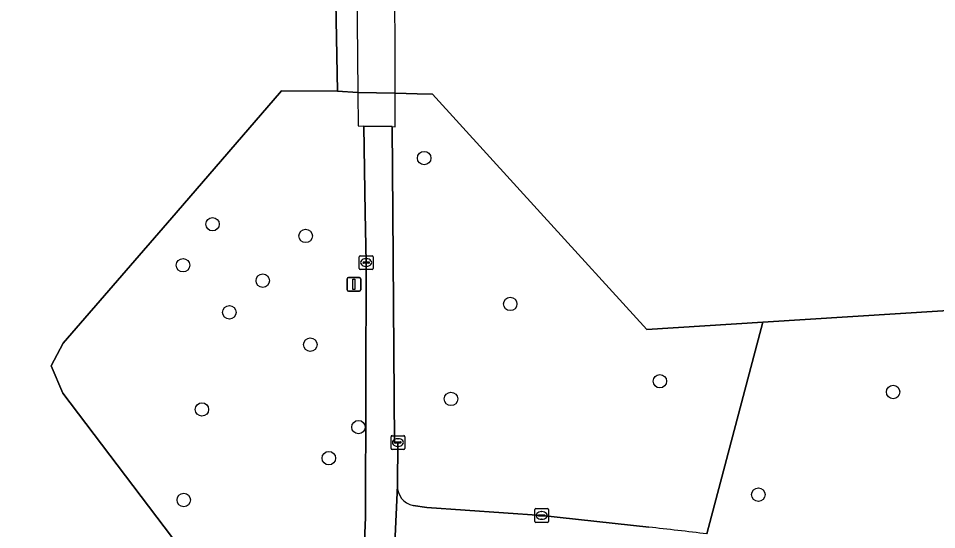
# Model space of a CAD drawing. Extents: x 160732 to 162107, y 387428 to 388479.
# Drawn here: x 160852 to 160918.9, y 387976.9 to 388014.2 of the extents above; entities that cross this region are included whole.
import ezdxf

# ---------------------------------------------------------------- set-up
doc = ezdxf.new("R2010")
doc.units = 0
for name, color, linetype in [('IMGEO_Boom', 7, 'Continuous'), ('IMGEO_Dek', 7, 'Continuous'), ('IMGEO_Groenvoorziening', 7, 'Continuous'), ('IMGEO_Kolk', 7, 'Continuous'), ('IMGEO_Lichtmast', 7, 'Continuous'), ('IMGEO_Meer_plas_ven_vijver', 7, 'Continuous'), ('IMGEO_Voetpad_gesloten', 7, 'Continuous')]:
    doc.layers.add(name, color=color, linetype=linetype)

msp = doc.modelspace()

# ---------------------------------------------------------------- linework, layer by layer
at = {"layer": 'IMGEO_Boom'}
for centre in [(160881.524, 388003.993), (160866.105, 387999.169), (160872.888, 387998.315), (160863.955, 387996.178), (160869.761, 387995.053), (160867.33, 387992.747), (160887.797, 387993.358), (160873.229, 387990.391), (160898.696, 387987.728), (160915.688, 387986.943), (160883.475, 387986.435), (160865.333, 387985.667), (160876.734, 387984.379), (160874.576, 387982.118), (160905.87, 387979.457), (160864.006, 387979.071)]:
    msp.add_circle(centre, 0.489, dxfattribs=at)
at = {"layer": 'IMGEO_Dek'}
msp.add_lwpolyline([(160879.39, 388018.949), (160879.385, 388021.764), (160876.664, 388021.741), (160876.599, 388019.135), (160876.695, 388008.778), (160876.719, 388006.337), (160877.116, 388006.329), (160879.203, 388006.285), (160879.413, 388006.281), (160879.409, 388008.733)], close=True, dxfattribs=at)
at = {"layer": 'IMGEO_Groenvoorziening'}
for points in [[(160902.126, 387976.591), (160906.196, 387992.021), (160897.751, 387991.489), (160890, 388000), (160882.131, 388008.64), (160881.008, 388008.678), (160879.409, 388008.733), (160876.695, 388008.778), (160875.217, 388008.867), (160871.139, 388008.888), (160863.449, 388000), (160855.223, 387990.492), (160854.358, 387988.839), (160855.199, 387986.853), (160867.134, 387971.083), (160865.265, 387929.026), (160867.075, 387928.962), (160867.133, 387930.262), (160876.713, 387930.33), (160875.633, 387932.106)], [(160876.958, 387970.435), (160877.057, 387972.961), (160877.131, 387974.862), (160877.247, 387977.825), (160877.298, 387996.374), (160877.232, 388000), (160877.116, 388006.329), (160879.203, 388006.285), (160879.249, 388000), (160879.373, 387983.26), (160879.607, 387983.257), (160879.576, 387980.121)], [(160988.743, 387997.226), (160906.196, 387992.021), (160902.126, 387976.591)], [(160880.714, 387978.657), (160881.71, 387978.518), (160890.088, 387977.937), (160897.883, 387977.086)]]:
    msp.add_lwpolyline(points, dxfattribs=at)
for centre, radius, start, end in [((160881.033, 387980.079), 1.458, 178.36233, 257.35512), ((160877.212, 387781.469), 196.706, 82.72365, 83.96794)]:
    msp.add_arc(centre, radius, start, end, dxfattribs=at)
at = {"layer": 'IMGEO_Kolk'}
for p, q in [((160876.796, 387995.948), (160876.796, 387996.8)), ((160876.871, 387996.874), (160877.723, 387996.874)), ((160877.284, 387996.654), (160877.309, 387996.654)), ((160877.797, 387996.8), (160877.797, 387995.948)), ((160877.055, 387996.368), (160877.055, 387996.38)), ((160877.493, 387996.331), (160877.095, 387996.331)), ((160877.098, 387996.417), (160877.496, 387996.417)), ((160877.307, 387996.094), (160877.282, 387996.094)), ((160877.539, 387996.38), (160877.539, 387996.368)), ((160877.723, 387995.874), (160876.871, 387995.874)), ((160879.107, 387982.831), (160879.107, 387983.683)), ((160879.182, 387983.757), (160880.034, 387983.757)), ((160879.366, 387983.251), (160879.366, 387983.263)), ((160879.804, 387983.214), (160879.406, 387983.214)), ((160879.409, 387983.3), (160879.807, 387983.3)), ((160879.595, 387983.537), (160879.62, 387983.537)), ((160879.85, 387983.263), (160879.85, 387983.251)), ((160880.108, 387983.683), (160880.108, 387982.831)), ((160880.034, 387982.757), (160879.182, 387982.757)), ((160879.618, 387982.977), (160879.593, 387982.977)), ((160889.587, 387977.513), (160889.587, 387978.365)), ((160889.662, 387978.439), (160890.514, 387978.439)), ((160889.846, 387977.933), (160889.846, 387977.945)), ((160890.284, 387977.896), (160889.886, 387977.896)), ((160889.889, 387977.982), (160890.287, 387977.982)), ((160890.075, 387978.219), (160890.1, 387978.219)), ((160890.33, 387977.945), (160890.33, 387977.933)), ((160890.588, 387978.365), (160890.588, 387977.513)), ((160890.514, 387977.439), (160889.662, 387977.439)), ((160890.098, 387977.659), (160890.073, 387977.659))]:
    msp.add_line(p, q, dxfattribs=at)
for points in [[(160876.796, 387995.948), (160876.796, 387996.8)], [(160876.871, 387996.874), (160877.723, 387996.874)], [(160877.797, 387996.8), (160877.797, 387995.948)], [(160877.723, 387995.874), (160876.871, 387995.874)], [(160879.107, 387982.831), (160879.107, 387983.683)], [(160879.182, 387983.757), (160880.034, 387983.757)], [(160880.108, 387983.683), (160880.108, 387982.831)], [(160880.034, 387982.757), (160879.182, 387982.757)], [(160889.587, 387977.513), (160889.587, 387978.365)], [(160889.662, 387978.439), (160890.514, 387978.439)], [(160890.588, 387978.365), (160890.588, 387977.513)], [(160890.514, 387977.439), (160889.662, 387977.439)]]:
    msp.add_lwpolyline(points, dxfattribs=at)
for centre, radius, start, end in [((160876.873, 387996.798), 0.0765, 91.55205, 178.44795), ((160876.873, 387996.798), 0.0765, 91.55205, 178.44795), ((160877.721, 387996.798), 0.0765, 1.55205, 88.44795), ((160877.721, 387996.798), 0.0765, 1.55205, 88.44795), ((160876.873, 387995.95), 0.0765, 181.55205, 268.44795), ((160876.873, 387995.95), 0.0765, 181.55205, 268.44795), ((160877.095, 387996.377), 0.0403, 85.87752, 175.75265), ((160877.092, 387996.367), 0.0366, 178.93798, 274.71019), ((160877.496, 387996.374), 0.043, 264.86636, 352.45326), ((160877.5, 387996.379), 0.0386, 1.73085, 96.63898), ((160877.721, 387995.95), 0.0765, 271.55205, 358.44795), ((160877.721, 387995.95), 0.0765, 271.55205, 358.44795), ((160879.184, 387983.681), 0.0765, 91.55205, 178.44795), ((160879.184, 387983.681), 0.0765, 91.55205, 178.44795), ((160879.406, 387983.26), 0.0403, 85.87752, 175.75265), ((160879.403, 387983.25), 0.0366, 178.93798, 274.71019), ((160879.807, 387983.257), 0.043, 264.86636, 352.45326), ((160879.811, 387983.262), 0.0386, 1.73085, 96.63898), ((160880.032, 387983.681), 0.0765, 1.55205, 88.44795), ((160880.032, 387983.681), 0.0765, 1.55205, 88.44795), ((160879.184, 387982.833), 0.0765, 181.55205, 268.44795), ((160879.184, 387982.833), 0.0765, 181.55205, 268.44795), ((160880.032, 387982.833), 0.0765, 271.55205, 358.44795), ((160880.032, 387982.833), 0.0765, 271.55205, 358.44795), ((160889.664, 387978.363), 0.0765, 91.55205, 178.44795), ((160889.664, 387978.363), 0.0765, 91.55205, 178.44795), ((160889.886, 387977.942), 0.0403, 85.87752, 175.75265), ((160889.883, 387977.932), 0.0366, 178.93798, 274.71019), ((160890.287, 387977.939), 0.043, 264.86636, 352.45326), ((160890.291, 387977.944), 0.0386, 1.73085, 96.63898), ((160890.512, 387978.363), 0.0765, 1.55205, 88.44795), ((160890.512, 387978.363), 0.0765, 1.55205, 88.44795), ((160889.664, 387977.515), 0.0765, 181.55205, 268.44795), ((160889.664, 387977.515), 0.0765, 181.55205, 268.44795), ((160890.512, 387977.515), 0.0765, 271.55205, 358.44795), ((160890.512, 387977.515), 0.0765, 271.55205, 358.44795)]:
    msp.add_arc(centre, radius, start, end, dxfattribs=at)
for centre, major_axis, ratio, start_param, end_param in [((160877.283, 387996.374), (-0.387, 0.002), 0.722429, 4.712389, 7.853982), ((160877.308, 387996.374), (-0.39, 0.002), 0.717154, 1.570796, 4.712389), ((160879.594, 387983.257), (-0.387, 0.002), 0.722429, 4.712389, 7.853982), ((160879.619, 387983.257), (-0.39, 0.002), 0.717154, 1.570796, 4.712389), ((160890.074, 387977.939), (-0.387, 0.002), 0.722429, 4.712389, 7.853982), ((160890.099, 387977.939), (-0.39, 0.002), 0.717154, 1.570796, 4.712389)]:
    msp.add_ellipse(centre, major_axis=major_axis, ratio=ratio, start_param=start_param, end_param=end_param, dxfattribs=at)
at = {"layer": 'IMGEO_Lichtmast'}
for p, q in [((160876.01, 387995.294), (160876.8, 387995.294)), ((160876.8, 387995.294), (160876.01, 387995.294)), ((160875.91, 387994.394), (160875.91, 387995.194)), ((160875.91, 387995.194), (160875.91, 387994.394)), ((160876.9, 387995.194), (160876.9, 387994.394)), ((160876.9, 387994.394), (160876.9, 387995.194)), ((160876.8, 387994.294), (160876.01, 387994.294)), ((160876.01, 387994.294), (160876.8, 387994.294))]:
    msp.add_line(p, q, dxfattribs=at)
msp.add_lwpolyline([(160876.33, 387995.169), (160876.48, 387995.169), (160876.48, 387994.419), (160876.33, 387994.419), (160876.33, 387995.169)], dxfattribs=at)
for centre, start, end in [((160876.01, 387995.194), 90, 180), ((160876.01, 387995.194), 90, 180), ((160876.8, 387995.194), 0, 90), ((160876.8, 387995.194), 360, 90), ((160876.01, 387994.394), 180, 270), ((160876.01, 387994.394), 180, 270), ((160876.8, 387994.394), 270, 0), ((160876.8, 387994.394), 270, 0)]:
    msp.add_arc(centre, 0.1, start, end, dxfattribs=at)
at = {"layer": 'IMGEO_Meer_plas_ven_vijver'}
for points in [[(160875.217, 388008.867), (160875.013, 388019.233), (160871.252, 388019.467), (160853.079, 388040.129), (160851.957, 388040.657)], [(160973.792, 388022.464), (160943.374, 388022.281), (160890.833, 388021.964), (160886.82, 388021.941), (160881.9, 388018.805), (160880.598, 388018.88), (160879.39, 388018.949), (160876.599, 388019.135), (160875.013, 388019.233), (160875.217, 388008.867), (160876.695, 388008.778), (160879.409, 388008.733), (160881.008, 388008.678), (160882.131, 388008.64), (160890, 388000), (160897.751, 387991.489), (160906.196, 387992.021), (160988.743, 387997.226)], [(160859.513, 387813.668), (160860.296, 387828.759), (160860.027, 387828.774), (160861.654, 387864.785), (160863.761, 387908.821), (160863.144, 387918.255), (160864.439, 387918.341), (160864.937, 387929.038), (160865.265, 387929.026), (160867.134, 387971.083), (160855.199, 387986.853), (160854.358, 387988.839), (160855.223, 387990.492), (160863.449, 388000), (160871.139, 388008.888), (160875.217, 388008.867)]]:
    msp.add_lwpolyline(points, dxfattribs=at)
at = {"layer": 'IMGEO_Voetpad_gesloten'}
for points in [[(160879.39, 388018.949), (160879.385, 388021.764), (160876.664, 388021.741), (160876.599, 388019.135), (160876.695, 388008.778), (160876.719, 388006.337), (160877.116, 388006.329), (160879.203, 388006.285), (160879.413, 388006.281), (160879.409, 388008.733)], [(160879.576, 387980.121), (160879.607, 387983.257), (160879.373, 387983.26), (160879.249, 388000), (160879.203, 388006.285), (160877.116, 388006.329), (160877.232, 388000), (160877.298, 387996.374), (160877.247, 387977.825), (160877.131, 387974.862), (160877.057, 387972.961), (160876.958, 387970.435), (160876.115, 387950.643), (160875.608, 387938.222), (160877.915, 387938.125), (160878.269, 387947.667), (160878.354, 387949.963), (160879.108, 387970.248), (160879.326, 387974.134), (160879.305, 387974.32)]]:
    msp.add_lwpolyline(points, close=True, dxfattribs=at)
for points in [[(160879.576, 387980.121), (160879.305, 387974.32), (160879.326, 387974.134)], [(160897.883, 387977.086), (160890.088, 387977.937), (160881.71, 387978.518), (160880.714, 387978.657)]]:
    msp.add_lwpolyline(points, dxfattribs=at)
for centre, radius, start, end in [((160881.033, 387980.079), 1.458, 178.36233, 257.35512), ((160877.212, 387781.469), 196.706, 82.72365, 83.96794)]:
    msp.add_arc(centre, radius, start, end, dxfattribs=at)

doc.saveas('drawing.dxf')
